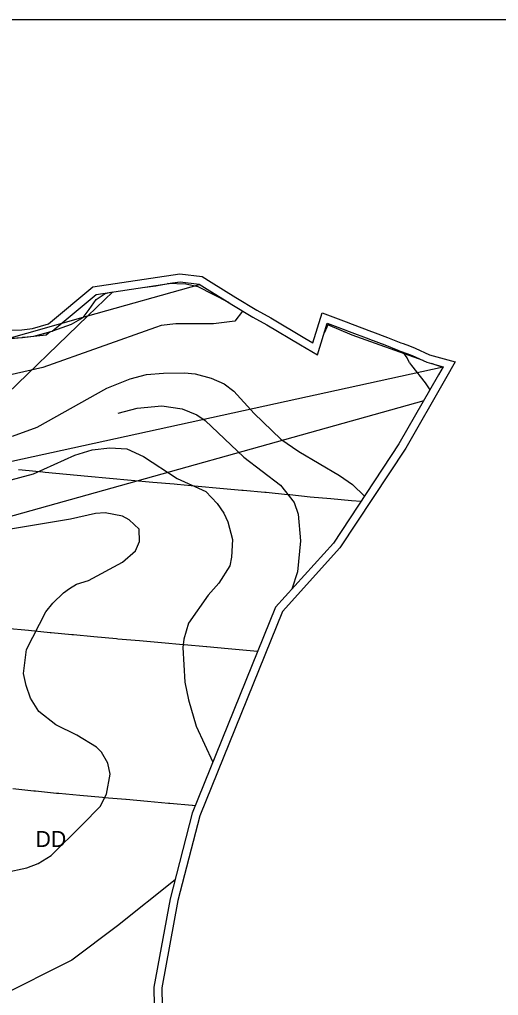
# Model space of a CAD drawing. Extents: x -758499 to -754160, y -1175205 to -1172032.
# Drawn here: x -757969 to -757669, y -1172644 to -1172032 of the extents above; entities that cross this region are included whole.
import ezdxf

# ---------------------------------------------------------------- set-up
doc = ezdxf.new("R2010")
doc.units = 0
for name, color, linetype in [('A041_BPEJ_p', 7, 'Continuous'), ('A082_RSS_l', 7, 'Continuous'), ('HRANICE řešeného území', 7, 'Continuous'), ('indexy RZV_TYP_2', 7, 'Continuous'), ('LIMITY BP produktovodu 100', 7, 'Continuous'), ('NÁVRH DD dopravní infr-drážní dopravy', 7, 'Continuous'), ('PLOCHY NL lesní', 7, 'Continuous'), ('PRODUKTOVOD', 7, 'Continuous'), ('rámeček', 7, 'Continuous'), ('VPS D silnice-kom-plochy a koridory', 7, 'Continuous'), ('vrstevnice', 7, 'Continuous'), ('ÚSES NBK funkční', 7, 'Continuous')]:
    doc.layers.add(name, color=color, linetype=linetype)

msp = doc.modelspace()

# ---------------------------------------------------------------- linework, layer by layer
at = {"layer": 'A041_BPEJ_p'}
for p, q in [((-757864.9, -1172197.78), (-757876.37, -1172197.42)), ((-757857.26, -1172199.48), (-757864.9, -1172197.78)), ((-757838.03, -1172209.28), (-757857.26, -1172199.48)), ((-757775.86, -1172223.35), (-757777.99, -1172228.19)), ((-757760.6, -1172229.73), (-757775.86, -1172223.35)), ((-757967.9, -1172231.35), (-757976.87, -1172232.28)), ((-757967.46, -1172231.33), (-757967.9, -1172231.35)), ((-757966.52, -1172231.21), (-757967.46, -1172231.33)), ((-757952.69, -1172229.78), (-757966.52, -1172231.21)), ((-757950.13, -1172227.6), (-757952.69, -1172229.78)), ((-757715.96, -1172245.7), (-757760.6, -1172229.73)), ((-757715.96, -1172245.7), (-757715.96, -1172245.7)), ((-757715.96, -1172245.7), (-757715.96, -1172245.7)), ((-757703.66, -1172250.1), (-757710.68, -1172247.59)), ((-757710.68, -1172247.59), (-757710.68, -1172247.59)), ((-757710.68, -1172247.59), (-757710.68, -1172247.59))]:
    msp.add_line(p, q, dxfattribs=at)
for points in [[(-757876.37, -1172197.42), (-757868.56, -1172196.24), (-757856.48, -1172197.79), (-757851.64, -1172200.82), (-757838.03, -1172209.28)], [(-757777.99, -1172228.19), (-757776.15, -1172222.3), (-757766.1, -1172226.09), (-757762.36, -1172227.5), (-757750.08, -1172232.13), (-757749.55, -1172232.33), (-757740.1, -1172235.89), (-757731.76, -1172239.21), (-757730.29, -1172239.75), (-757726.29, -1172241.22), (-757722.93, -1172242.46), (-757715.96, -1172245.7)], [(-757982.07, -1172229.45), (-757978.25, -1172230.8), (-757974.71, -1172231.71), (-757967.46, -1172231.33), (-757960.31, -1172230.42), (-757950.13, -1172227.6)], [(-757710.68, -1172247.59), (-757703.39, -1172249.63), (-757703.66, -1172250.1)]]:
    msp.add_lwpolyline(points, dxfattribs=at)
at = {"layer": 'A082_RSS_l'}
for p, q in [((-757926.5, -1172217.69), (-757856.31, -1172197.9)), ((-757926.5, -1172217.69), (-757910.89, -1172202.62)), ((-758137.93, -1172277.29), (-757926.5, -1172217.69)), ((-758090.48, -1172376), (-757926.5, -1172217.69)), ((-757715.61, -1172270.94), (-758090.48, -1172376))]:
    msp.add_line(p, q, dxfattribs=at)
at = {"layer": 'HRANICE řešeného území'}
for points in [[(-757974.71, -1172231.71), (-757967.46, -1172231.33), (-757960.31, -1172230.42), (-757948.8, -1172227.23), (-757921.18, -1172204.17), (-757868.56, -1172196.24)], [(-757974.21, -1172226.68), (-757967.91, -1172226.35), (-757961.3, -1172225.51), (-757951.18, -1172222.7), (-757923.31, -1172199.43), (-757868.62, -1172191.19), (-757854.76, -1172192.97), (-757848.99, -1172196.58), (-757833.56, -1172206.17), (-757820.39, -1172214.1), (-757811.61, -1172218.88), (-757790.34, -1172231.55), (-757785.22, -1172234.55), (-757779.34, -1172215.75), (-757764.34, -1172221.41), (-757760.6, -1172222.82), (-757748.32, -1172227.45), (-757747.79, -1172227.65), (-757738.29, -1172231.23), (-757729.97, -1172234.54), (-757728.57, -1172235.06), (-757724.56, -1172236.53), (-757721.01, -1172237.84), (-757712, -1172242.02), (-757695.86, -1172246.55), (-757702, -1172257.26), (-757726.86, -1172300.6), (-757768.18, -1172363.34), (-757804.36, -1172403.15), (-757856.13, -1172531.46), (-757869.9, -1172584.71), (-757880.03, -1172639.52), (-757878.58, -1172719.23)], [(-757868.56, -1172196.24), (-757856.48, -1172197.79), (-757851.64, -1172200.82), (-757836.17, -1172210.43), (-757822.88, -1172218.44), (-757814.09, -1172223.23), (-757792.88, -1172235.85), (-757782.32, -1172242.05), (-757776.15, -1172222.3), (-757766.1, -1172226.09), (-757762.36, -1172227.5), (-757750.08, -1172232.13), (-757749.55, -1172232.33), (-757740.1, -1172235.89), (-757731.76, -1172239.21), (-757730.29, -1172239.75), (-757726.29, -1172241.22), (-757722.93, -1172242.46), (-757713.74, -1172246.73), (-757703.39, -1172249.63), (-757706.34, -1172254.77), (-757731.12, -1172297.98), (-757772.14, -1172360.27), (-757808.66, -1172400.45), (-757860.89, -1172529.89), (-757874.78, -1172583.63), (-757885.04, -1172639.11), (-757883.54, -1172721.35)]]:
    msp.add_lwpolyline(points, dxfattribs=at)
at = {"layer": 'LIMITY BP produktovodu 100'}
for points in [[(-757970, -1172314.11), (-757967.78, -1172314.31), (-757954.76, -1172315.54), (-757953.18, -1172315.69), (-757939.87, -1172317.06), (-757926.5, -1172318.38), (-757912.95, -1172319.61), (-757899.28, -1172320.86), (-757885.67, -1172322.02), (-757872.22, -1172323.16), (-757870.5, -1172323.31), (-757857.19, -1172324.55), (-757843.51, -1172325.77), (-757829.88, -1172326.97), (-757828.87, -1172327.06), (-757815.42, -1172328.32), (-757814.54, -1172328.4), (-757801.14, -1172329.71), (-757799.69, -1172329.86), (-757786.81, -1172331.21), (-757774, -1172332.4), (-757761, -1172333.46), (-757754.83, -1172333.99)], [(-757858.99, -1172525.18), (-757860.78, -1172525.02), (-757860.95, -1172525.01), (-757874.95, -1172523.76), (-757875.8, -1172523.68), (-757889.07, -1172522.45), (-757902.43, -1172521.32), (-757902.6, -1172521.3), (-757916.27, -1172520.13), (-757917.37, -1172520.04), (-757931.56, -1172518.74), (-757931.6, -1172518.74), (-757944.7, -1172517.55), (-757946.1, -1172517.41), (-757959.44, -1172516.1), (-757960.29, -1172516.02), (-757973.61, -1172514.65)]]:
    msp.add_lwpolyline(points, dxfattribs=at)
at = {"layer": 'NÁVRH DD dopravní infr-drážní dopravy'}
msp.add_lwpolyline([(-758302.78, -1172598.52), (-758270.13, -1172563.32), (-758234.05, -1172530.92), (-758218.02, -1172513.34), (-758203.77, -1172482.95), (-758200.18, -1172358.16), (-757703.39, -1172249.63), (-757706.34, -1172254.77), (-757731.12, -1172297.98), (-757772.14, -1172360.27), (-757808.66, -1172400.45), (-757860.89, -1172529.89), (-757874.78, -1172583.63), (-757885.04, -1172639.11), (-757883.54, -1172721.35), (-757849.85, -1172754.68)], dxfattribs=at)
at = {"layer": 'PLOCHY NL lesní'}
for points in [[(-757974.71, -1172231.71), (-757967.46, -1172231.33), (-757960.31, -1172230.42), (-757948.8, -1172227.23), (-757921.18, -1172204.17), (-757868.56, -1172196.24)], [(-757868.56, -1172196.24), (-757856.48, -1172197.79), (-757851.64, -1172200.82), (-757836.17, -1172210.43), (-757822.88, -1172218.44), (-757814.09, -1172223.23), (-757792.88, -1172235.85), (-757782.32, -1172242.05), (-757776.15, -1172222.3), (-757766.1, -1172226.09), (-757762.36, -1172227.5), (-757750.08, -1172232.13), (-757749.55, -1172232.33), (-757740.1, -1172235.89), (-757731.76, -1172239.21), (-757730.29, -1172239.75), (-757726.29, -1172241.22), (-757722.93, -1172242.46), (-757713.74, -1172246.73), (-757703.39, -1172249.63), (-757706.34, -1172254.77), (-757731.12, -1172297.98), (-757772.14, -1172360.27), (-757808.66, -1172400.45), (-757860.89, -1172529.89), (-757874.78, -1172583.63), (-757885.04, -1172639.11), (-757883.54, -1172721.35)]]:
    msp.add_lwpolyline(points, dxfattribs=at)
at = {"layer": 'PRODUKTOVOD'}
msp.add_lwpolyline([(-757819.95, -1172428.35), (-757824.48, -1172427.9), (-757838.42, -1172426.6), (-757851.86, -1172425.42), (-757851.98, -1172425.41), (-757866.02, -1172424.16), (-757866.66, -1172424.1), (-757880.23, -1172422.83), (-757893.95, -1172421.67), (-757894.08, -1172421.66), (-757907.62, -1172420.5), (-757908.44, -1172420.43), (-757922.76, -1172419.13), (-757922.79, -1172419.12), (-757935.48, -1172417.97), (-757936.53, -1172417.87), (-757949.57, -1172416.59), (-757950.21, -1172416.52), (-757963.82, -1172415.12), (-757977.77, -1172413.8)], dxfattribs=at)
at = {"layer": 'rámeček'}
msp.add_lwpolyline([(-758499.33, -1172031.63), (-754245.02, -1172031.63), (-754245.02, -1175205.28), (-758499.33, -1175205.28)], close=True, dxfattribs=at)
at = {"layer": 'VPS D silnice-kom-plochy a koridory'}
msp.add_lwpolyline([(-758302.78, -1172598.52), (-758270.13, -1172563.32), (-758234.05, -1172530.92), (-758218.02, -1172513.34), (-758203.77, -1172482.95), (-758200.18, -1172358.16), (-757703.39, -1172249.63), (-757706.34, -1172254.77), (-757731.12, -1172297.98), (-757772.14, -1172360.27), (-757808.66, -1172400.45), (-757860.89, -1172529.89), (-757874.78, -1172583.63), (-757885.04, -1172639.11), (-757883.54, -1172721.35), (-757849.85, -1172754.68)], dxfattribs=at)
at = {"layer": 'vrstevnice'}
for p, q in [((-757915.55, -1172203.71), (-757912.17, -1172202.81)), ((-757915.55, -1172203.71), (-757912.17, -1172202.81)), ((-757890.48, -1172199.54), (-757883.78, -1172198.73)), ((-757890.48, -1172199.54), (-757883.78, -1172198.73)), ((-757883.78, -1172198.73), (-757878.39, -1172197.72)), ((-757883.78, -1172198.73), (-757878.39, -1172197.72)), ((-757925.68, -1172213.76), (-757921.25, -1172207.31)), ((-757925.68, -1172213.76), (-757921.25, -1172207.31)), ((-757921.25, -1172207.31), (-757915.55, -1172203.71)), ((-757921.25, -1172207.31), (-757915.55, -1172203.71)), ((-757929.41, -1172218.6), (-757925.68, -1172213.76)), ((-757929.41, -1172218.6), (-757925.68, -1172213.76)), ((-757829.42, -1172214.61), (-757834.21, -1172220.89)), ((-757829.42, -1172214.61), (-757834.21, -1172220.89)), ((-757829.27, -1172214.59), (-757829.42, -1172214.61)), ((-757829.27, -1172214.59), (-757829.42, -1172214.61)), ((-757936.83, -1172222.84), (-757929.41, -1172218.6)), ((-757936.83, -1172222.84), (-757929.41, -1172218.6)), ((-757834.21, -1172220.89), (-757847.59, -1172222.56)), ((-757834.21, -1172220.89), (-757847.59, -1172222.56)), ((-757883.91, -1172224.98), (-757954.8, -1172250.05)), ((-757883.91, -1172224.98), (-757954.8, -1172250.05)), ((-757948.54, -1172227.01), (-757936.83, -1172222.84)), ((-757948.54, -1172227.01), (-757936.83, -1172222.84)), ((-757880.42, -1172223.78), (-757883.91, -1172224.98)), ((-757880.42, -1172223.78), (-757883.91, -1172224.98)), ((-757871.15, -1172222.67), (-757880.42, -1172223.78)), ((-757871.15, -1172222.67), (-757880.42, -1172223.78)), ((-757861.69, -1172222.63), (-757871.15, -1172222.67)), ((-757861.69, -1172222.63), (-757871.15, -1172222.67)), ((-757847.59, -1172222.56), (-757861.69, -1172222.63)), ((-757847.59, -1172222.56), (-757861.69, -1172222.63)), ((-757726.06, -1172243.97), (-757728.46, -1172240.42)), ((-757726.06, -1172243.97), (-757728.46, -1172240.42)), ((-757724.51, -1172247.04), (-757726.06, -1172243.97)), ((-757724.51, -1172247.04), (-757726.06, -1172243.97)), ((-757954.8, -1172250.05), (-757999.56, -1172260.23)), ((-757954.8, -1172250.05), (-757999.56, -1172260.23)), ((-757724.51, -1172247.04), (-757723.34, -1172248.89)), ((-757724.51, -1172247.04), (-757723.34, -1172248.89)), ((-757723.34, -1172248.89), (-757714.71, -1172259.79)), ((-757723.34, -1172248.89), (-757714.71, -1172259.79)), ((-757914.54, -1172262.99), (-757899.86, -1172257.18)), ((-757914.54, -1172262.99), (-757899.86, -1172257.18)), ((-757899.86, -1172257.18), (-757889.72, -1172254.51)), ((-757899.86, -1172257.18), (-757889.72, -1172254.51)), ((-757889.72, -1172254.51), (-757878.93, -1172253.54)), ((-757889.72, -1172254.51), (-757878.93, -1172253.54)), ((-757878.93, -1172253.54), (-757865.85, -1172253.4)), ((-757878.93, -1172253.54), (-757865.85, -1172253.4)), ((-757865.85, -1172253.4), (-757859.17, -1172254.12)), ((-757865.85, -1172253.4), (-757859.17, -1172254.12)), ((-757859.17, -1172254.12), (-757849, -1172256.74)), ((-757859.17, -1172254.12), (-757849, -1172256.74)), ((-757849, -1172256.74), (-757840.86, -1172260.23)), ((-757849, -1172256.74), (-757840.86, -1172260.23)), ((-757958.28, -1172287.55), (-757914.54, -1172262.99)), ((-757958.28, -1172287.55), (-757914.54, -1172262.99)), ((-757840.86, -1172260.23), (-757834.75, -1172265.02)), ((-757840.86, -1172260.23), (-757834.75, -1172265.02)), ((-757714.71, -1172259.79), (-757711.73, -1172264.17)), ((-757714.71, -1172259.79), (-757711.73, -1172264.17)), ((-757834.75, -1172265.02), (-757822.11, -1172278.98)), ((-757834.75, -1172265.02), (-757822.11, -1172278.98)), ((-757907.52, -1172278.79), (-757895.5, -1172275.49)), ((-757895.5, -1172275.49), (-757880.1, -1172274.18)), ((-757880.1, -1172274.18), (-757867.31, -1172276.07)), ((-757867.31, -1172276.07), (-757858.01, -1172279.85)), ((-757858.01, -1172279.85), (-757852.92, -1172283.34)), ((-757822.11, -1172278.98), (-757805.4, -1172294.96)), ((-757822.11, -1172278.98), (-757805.4, -1172294.96)), ((-757973.69, -1172293.07), (-757958.28, -1172287.55)), ((-757973.69, -1172293.07), (-757958.28, -1172287.55)), ((-757852.92, -1172283.34), (-757828.5, -1172306.44)), ((-757923.7, -1172301.79), (-757912.65, -1172300.48)), ((-757912.65, -1172300.48), (-757901.9, -1172301.07)), ((-757805.4, -1172294.96), (-757794.06, -1172302.81)), ((-757805.4, -1172294.96), (-757794.06, -1172302.81)), ((-757960.61, -1172316.91), (-757934.74, -1172305.14)), ((-757934.74, -1172305.14), (-757923.7, -1172301.79)), ((-757901.9, -1172301.07), (-757891.43, -1172305.86)), ((-757891.43, -1172305.86), (-757870.5, -1172319.67)), ((-757828.5, -1172306.44), (-757805.54, -1172324.03)), ((-757794.06, -1172302.81), (-757768.48, -1172317.78)), ((-757794.06, -1172302.81), (-757768.48, -1172317.78)), ((-757989.68, -1172324.46), (-757960.61, -1172316.91)), ((-757768.48, -1172317.78), (-757760.34, -1172323.59)), ((-757768.48, -1172317.78), (-757760.34, -1172323.59)), ((-757870.5, -1172319.67), (-757852.34, -1172327.81)), ((-757805.54, -1172324.03), (-757796.89, -1172334.84)), ((-757760.34, -1172323.59), (-757752.7, -1172330.74)), ((-757760.34, -1172323.59), (-757752.7, -1172330.74)), ((-757852.34, -1172327.81), (-757845.36, -1172335.36)), ((-757845.36, -1172335.36), (-757841.15, -1172341.47)), ((-757796.89, -1172334.84), (-757794.5, -1172342.05)), ((-757921.66, -1172341.76), (-757937.36, -1172345.25)), ((-757915.56, -1172341.32), (-757921.66, -1172341.76)), ((-757904.8, -1172343.36), (-757915.56, -1172341.32)), ((-757900.59, -1172345.68), (-757904.8, -1172343.36)), ((-757841.15, -1172341.47), (-757838.53, -1172346.99)), ((-757794.5, -1172342.05), (-757792.9, -1172358.91)), ((-757937.36, -1172345.25), (-757976.31, -1172351.79)), ((-757894.25, -1172351.59), (-757900.59, -1172345.68)), ((-757838.53, -1172346.99), (-757835.62, -1172358.04)), ((-757893.96, -1172359.38), (-757894.25, -1172351.59)), ((-757896.52, -1172365.16), (-757893.96, -1172359.38)), ((-757835.62, -1172358.04), (-757836.21, -1172369.08)), ((-757792.9, -1172358.91), (-757794.93, -1172378.24)), ((-757904.8, -1172372.28), (-757896.52, -1172365.16)), ((-757926.08, -1172383.86), (-757904.8, -1172372.28)), ((-757836.21, -1172369.08), (-757837.37, -1172374.6)), ((-757837.37, -1172374.6), (-757844.34, -1172385.5)), ((-757794.93, -1172378.24), (-757798.47, -1172389.24)), ((-757937.94, -1172388.85), (-757933.57, -1172386.17)), ((-757933.57, -1172386.17), (-757926.08, -1172383.86)), ((-757844.34, -1172385.5), (-757850.88, -1172392.92)), ((-757948.4, -1172398), (-757941.86, -1172391.61)), ((-757941.86, -1172391.61), (-757937.94, -1172388.85)), ((-757850.88, -1172392.92), (-757863.24, -1172410.65)), ((-757952.76, -1172403.52), (-757948.4, -1172398)), ((-757964.89, -1172427.07), (-757952.76, -1172403.52)), ((-757863.24, -1172410.65), (-757866.29, -1172420.53)), ((-757866.29, -1172420.53), (-757866.87, -1172425.76)), ((-757966.85, -1172442.15), (-757964.89, -1172427.07)), ((-757866.87, -1172425.76), (-757865.56, -1172447.56)), ((-757965.11, -1172449.6), (-757966.85, -1172442.15)), ((-757865.56, -1172447.56), (-757863.24, -1172458.61)), ((-757962.5, -1172457.73), (-757965.11, -1172449.6)), ((-757957.27, -1172466.02), (-757962.5, -1172457.73)), ((-757863.24, -1172458.61), (-757858.44, -1172475.17)), ((-757946.66, -1172474.45), (-757957.27, -1172466.02)), ((-757933.29, -1172480.84), (-757946.66, -1172474.45)), ((-757858.44, -1172475.17), (-757847.97, -1172497.88)), ((-757921.03, -1172488.34), (-757933.29, -1172480.84)), ((-757917.88, -1172491.6), (-757921.03, -1172488.34)), ((-757913.96, -1172498.43), (-757917.88, -1172491.6)), ((-757912.5, -1172505.4), (-757913.96, -1172498.43)), ((-757914.68, -1172517.9), (-757912.5, -1172505.4)), ((-757918.75, -1172525.6), (-757914.68, -1172517.9)), ((-757929.94, -1172537.23), (-757918.75, -1172525.6)), ((-757949.56, -1172556.41), (-757929.94, -1172537.23)), ((-757957.7, -1172561.5), (-757949.56, -1172556.41)), ((-757978.49, -1172567.02), (-757964.68, -1172564.12)), ((-757964.68, -1172564.12), (-757957.7, -1172561.5))]:
    msp.add_line(p, q, dxfattribs=at)
at = {"layer": 'ÚSES NBK funkční'}
for p, q in [((-757871.7, -1172571.72), (-757907.82, -1172600.63)), ((-757907.82, -1172600.63), (-757936.45, -1172622.2)), ((-757936.45, -1172622.2), (-757996.89, -1172652.42))]:
    msp.add_line(p, q, dxfattribs=at)

# ---------------------------------------------------------------- texts
at = {"layer": 'indexy RZV_TYP_2'}
msp.add_text('DD', height=10, dxfattribs=at).set_placement((-757959.38, -1172551.04))

doc.saveas('drawing.dxf')
